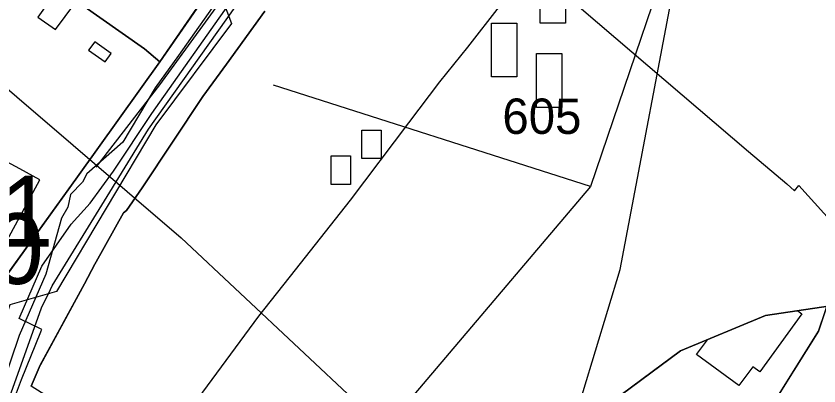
# Model space of a CAD drawing. Extents: x -690419 to -685080, y -987825 to -981190.
# Drawn here: x -687519.3 to -687405.9, y -985450 to -985397.7 of the extents above; entities that cross this region are included whole.
import ezdxf

# ---------------------------------------------------------------- set-up
doc = ezdxf.new("R2010")
doc.units = 0
for name, color, linetype in [('_DOPLNĚK BUDOVY', 7, 'Continuous'), ('BPEJ (S) - hranice', 7, 'Continuous'), ('BPEJ (S) - kód', 7, 'Continuous'), ('BPEJ I-II ochrana', 7, 'Continuous'), ('Docházková izochrona BUS (S)', 7, 'Continuous'), ('Intravilan (S)', 7, 'Continuous'), ('Kanalizace stoka bez rozlišení (S)', 7, 'Continuous'), ('Plochy bydlení individuální BI (S)', 7, 'Continuous'), ('Plochy občanské vybavení veřejné OV (S)', 7, 'Continuous'), ('Plochy smíšené obytné městské SM (S)', 7, 'Continuous'), ('Plochy veřejná prostranství všeobecná PU (S)', 7, 'Continuous'), ('Plynovod STL (S)', 7, 'Continuous'), ('Regulacni bloky_ID', 7, 'Continuous'), ('Regulační bloky STABILIZOVANÉ (S)', 7, 'Continuous'), ('Regulační kódy STABILIZOVANÉ (S)', 7, 'Continuous'), ('Spoje - komunikační vedení bez rozlišení provozovanál (S)', 7, 'Continuous'), ('Vodovodní řady (S)', 7, 'Continuous')]:
    doc.layers.add(name, color=color, linetype=linetype)

msp = doc.modelspace()

# ---------------------------------------------------------------- linework, layer by layer
at = {"layer": '_DOPLNĚK BUDOVY'}
for p, q in [((-687513.63, -985394.12), (-687516.24, -985397.81)), ((-687513.73, -985399.58), (-687511.04, -985395.88)), ((-687516.24, -985397.81), (-687513.73, -985399.58)), ((-687508.22, -985401.3), (-687509.09, -985402.5)), ((-687505.87, -985402.97), (-687508.22, -985401.3)), ((-687509.09, -985402.5), (-687506.72, -985404.15)), ((-687506.72, -985404.15), (-687505.87, -985402.97))]:
    msp.add_line(p, q, dxfattribs=at)
for points in [[(-687445.32, -985391.04), (-687441.76, -985391.04), (-687441.76, -985398.66), (-687445.32, -985398.66)], [(-687452.17, -985398.66), (-687448.62, -985398.66), (-687448.62, -985406.28), (-687452.17, -985406.28)], [(-687445.83, -985402.98), (-687442.27, -985402.98), (-687442.27, -985410.6), (-687445.83, -985410.6)], [(-687470.49, -985413.8), (-687467.75, -985413.8), (-687467.75, -985417.83), (-687470.49, -985417.83)], [(-687524.16, -985416.39), (-687530.4, -985427.91), (-687522.21, -985432.3), (-687515.95, -985420.8), (-687518.77, -985419.29), (-687523.66, -985416.66)], [(-687474.85, -985417.43), (-687472.1, -985417.43), (-687472.1, -985421.46), (-687474.85, -985421.46)]]:
    msp.add_lwpolyline(points, close=True, dxfattribs=at)
at = {"layer": 'BPEJ (S) - hranice'}
msp.add_lwpolyline([(-687499.5, -985597), (-687499.5, -985621), (-687530, -985617), (-687531, -985614), (-687517, -985585.5), (-687509, -985551), (-687510, -985542), (-687522, -985510.5), (-687560.5, -985461), (-687614.5, -985380), (-687670, -985311.5), (-687689.98, -985287.93), (-687674, -985234.5), (-687638.5, -985274.5), (-687605, -985318), (-687534.5, -985396), (-687496, -985429), (-687471, -985452.5), (-687453, -985481.5), (-687451, -985487), (-687463, -985526), (-687472.5, -985547.5)], close=True, dxfattribs=at)
for points in [[(-687674, -985234.5), (-687638.5, -985274.5), (-687605, -985318), (-687534.5, -985396), (-687496, -985429), (-687471, -985452.5)], [(-687268.5, -985393), (-687302.5, -985416), (-687343, -985429.5), (-687413.5, -985440), (-687425.5, -985445), (-687441, -985456.5), (-687434, -985433.5), (-687425.5, -985388.5)], [(-687441, -985456.5), (-687434, -985433.5), (-687425.5, -985388.5)], [(-687530, -985617), (-687499.5, -985621), (-687499.5, -985597), (-687472.5, -985547.5), (-687463, -985526), (-687451, -985487), (-687441, -985456.5), (-687425.5, -985445), (-687413.5, -985440), (-687343, -985429.5), (-687302.5, -985416), (-687268.5, -985393)]]:
    msp.add_lwpolyline(points, dxfattribs=at)
at = {"layer": 'BPEJ I-II ochrana'}
for p, q in [((-687404.83, -985438.71), (-687408.95, -985439.32)), ((-687408.36, -985439.77), (-687414.3, -985447.95)), ((-687408.95, -985439.32), (-687408.36, -985439.77)), ((-687423.24, -985445.5), (-687421.7, -985443.42)), ((-687417.24, -985449.88), (-687423.24, -985445.5)), ((-687415.27, -985447.24), (-687417.24, -985449.88)), ((-687414.3, -985447.95), (-687415.27, -985447.24))]:
    msp.add_line(p, q, dxfattribs=at)
for points in [[(-687421.7, -985443.42), (-687425.5, -985445), (-687429.48, -985447.95)], [(-687429.48, -985447.95), (-687441, -985456.5), (-687442.63, -985461.47)]]:
    msp.add_lwpolyline(points, dxfattribs=at)
at = {"layer": 'Docházková izochrona BUS (S)'}
msp.add_arc((-687330.82, -985198.99), 400, 36.9064, 302.1299, dxfattribs=at)
at = {"layer": 'Intravilan (S)'}
msp.add_lwpolyline([(-687531.78, -985487.72), (-687505.34, -985506.86), (-687504.33, -985506.74), (-687497.44, -985497.81), (-687482.8, -985478.83), (-687500.22, -985460.7), (-687485.04, -985440.11), (-687479.87, -985433.54), (-687472.12, -985423.68), (-687463.86, -985412.78), (-687459.47, -985406.99), (-687455.52, -985402.07), (-687446.58, -985390.53), (-687415.88, -985416.8), (-687410.49, -985421.41), (-687409.38, -985422.36), (-687408.78, -985421.6), (-687401.75, -985429.46)], dxfattribs=at)
at = {"layer": 'Kanalizace stoka bez rozlišení (S)'}
for points in [[(-687351.16, -985303.64), (-687356.42, -985309.25), (-687374.81, -985352.36), (-687377.47, -985370.61), (-687382.47, -985372.09), (-687395.72, -985362.82), (-687414.71, -985348.76), (-687437.49, -985333.11), (-687451.46, -985339.67), (-687470.02, -985365.52), (-687482.98, -985383.23), (-687490.21, -985395.18), (-687499.07, -985407.39), (-687508.05, -985419.01)], [(-687490.21, -985395.18), (-687488.89, -985398.71), (-687499.6, -985413.06), (-687513.61, -985436.59), (-687520.2, -985438.49), (-687531.96, -985472.69), (-687538.83, -985484.56), (-687542.23, -985487.58), (-687550.23, -985478.63), (-687558.67, -985469.19), (-687564.66, -985462.42), (-687567.25, -985459.42), (-687583.77, -985439.86), (-687588.28, -985434.51), (-687590.86, -985431.46), (-687604.8, -985415.75), (-687617.03, -985401.97), (-687624.26, -985393.68), (-687640.09, -985375.53)]]:
    msp.add_lwpolyline(points, dxfattribs=at)
at = {"layer": 'Plochy bydlení individuální BI (S)'}
msp.add_lwpolyline([(-687538.12, -985401.16), (-687526.29, -985384.59), (-687513.35, -985393.72), (-687501.17, -985402.32), (-687499.04, -985404.15), (-687510.65, -985420.42), (-687526.52, -985442.41), (-687531.79, -985450.21), (-687536.13, -985456.65), (-687548.76, -985475.35), (-687576.26, -985443.85), (-687597.63, -985419.37), (-687581.86, -985406.04), (-687567.71, -985394.08), (-687548.39, -985415.38), (-687545.68, -985411.86)], close=True, dxfattribs=at)
at = {"layer": 'Plochy občanské vybavení veřejné OV (S)'}
msp.add_lwpolyline([(-687533.39, -985270.48), (-687518.37, -985280.02), (-687504.97, -985289.12), (-687507.23, -985292.59), (-687499.83, -985297.57), (-687483.23, -985308.73), (-687447.95, -985332.72), (-687491.45, -985393.15), (-687499.04, -985404.15), (-687501.17, -985402.32), (-687513.35, -985393.72), (-687526.29, -985384.59)], dxfattribs=at)
at = {"layer": 'Plochy smíšené obytné městské SM (S)'}
msp.add_lwpolyline([(-687401.75, -985429.46), (-687405.99, -985442.19), (-687413.2, -985453.71), (-687423.04, -985468), (-687437.49, -985488.98), (-687445.36, -985493.6), (-687454.19, -985491.29), (-687459.79, -985486.64), (-687463.28, -985489.09), (-687481.09, -985476.44), (-687500.22, -985460.7), (-687508.57, -985455.43), (-687517.19, -985449.99), (-687515.9, -985447.02), (-687509.66, -985435.5), (-687508.18, -985432.72), (-687508.01, -985432.4), (-687504.13, -985425.51), (-687503.75, -985425.14), (-687501.51, -985421.95), (-687492.95, -985409.05), (-687489.61, -985404.48), (-687484.2, -985396.98)], dxfattribs=at)
at = {"layer": 'Plochy veřejná prostranství všeobecná PU (S)'}
for p, q in [((-687499.04, -985404.15), (-687491.45, -985393.15)), ((-687484.2, -985396.98), (-687489.61, -985404.48)), ((-687510.65, -985420.42), (-687499.04, -985404.15)), ((-687489.61, -985404.48), (-687492.95, -985409.05)), ((-687492.95, -985409.05), (-687501.51, -985421.95)), ((-687526.52, -985442.41), (-687510.65, -985420.42)), ((-687501.51, -985421.95), (-687503.75, -985425.14)), ((-687503.75, -985425.14), (-687504.13, -985425.51)), ((-687504.13, -985425.51), (-687508.01, -985432.4)), ((-687405.99, -985442.19), (-687401.75, -985429.46)), ((-687508.18, -985432.72), (-687509.66, -985435.5)), ((-687508.01, -985432.4), (-687508.18, -985432.72)), ((-687509.66, -985435.5), (-687515.88, -985446.98)), ((-687413.2, -985453.71), (-687405.99, -985442.19)), ((-687515.9, -985447.02), (-687517.19, -985449.99)), ((-687515.88, -985446.98), (-687515.9, -985447.02))]:
    msp.add_line(p, q, dxfattribs=at)
at = {"layer": 'Plynovod STL (S)'}
msp.add_lwpolyline([(-687520.09, -985453.18), (-687518.55, -985449.02), (-687515.84, -985442.31), (-687515.78, -985442.17), (-687515.7, -985441.98), (-687518.88, -985440.43), (-687515.66, -985433.04), (-687511.55, -985427.08), (-687508.86, -985424.1), (-687505.57, -985419.58), (-687500.15, -985411.45), (-687488.7, -985395.2), (-687483.14, -985387.42), (-687479.93, -985383.16), (-687478.54, -985380.88), (-687475.1, -985376.96), (-687464.4, -985361.86), (-687453.75, -985346.89), (-687452.59, -985345.25)], dxfattribs=at)
at = {"layer": 'Regulační bloky STABILIZOVANÉ (S)'}
for p, q in [((-687499.04, -985404.15), (-687491.45, -985393.15)), ((-687484.2, -985396.98), (-687489.61, -985404.48)), ((-687510.65, -985420.42), (-687499.04, -985404.15)), ((-687489.61, -985404.48), (-687492.95, -985409.05)), ((-687492.95, -985409.05), (-687501.51, -985421.95)), ((-687526.52, -985442.41), (-687510.65, -985420.42)), ((-687501.51, -985421.95), (-687503.75, -985425.14)), ((-687503.75, -985425.14), (-687504.13, -985425.51)), ((-687504.13, -985425.51), (-687508.01, -985432.4)), ((-687405.99, -985442.19), (-687401.75, -985429.46)), ((-687508.18, -985432.72), (-687509.66, -985435.5)), ((-687508.01, -985432.4), (-687508.18, -985432.72)), ((-687509.66, -985435.5), (-687515.88, -985446.98)), ((-687413.2, -985453.71), (-687405.99, -985442.19)), ((-687515.9, -985447.02), (-687517.19, -985449.99)), ((-687515.88, -985446.98), (-687515.9, -985447.02))]:
    msp.add_line(p, q, dxfattribs=at)
for points in [[(-687533.39, -985270.48), (-687518.37, -985280.02), (-687504.97, -985289.12), (-687507.23, -985292.59), (-687499.83, -985297.57), (-687483.23, -985308.73), (-687447.95, -985332.72), (-687491.45, -985393.15), (-687499.04, -985404.15), (-687501.17, -985402.32), (-687513.35, -985393.72), (-687526.29, -985384.59)], [(-687401.75, -985429.46), (-687405.99, -985442.19), (-687413.2, -985453.71), (-687423.04, -985468), (-687437.49, -985488.98), (-687445.36, -985493.6), (-687454.19, -985491.29), (-687459.79, -985486.64), (-687463.28, -985489.09), (-687481.09, -985476.44), (-687500.22, -985460.7), (-687508.57, -985455.43), (-687517.19, -985449.99), (-687515.9, -985447.02), (-687509.66, -985435.5), (-687508.18, -985432.72), (-687508.01, -985432.4), (-687504.13, -985425.51), (-687503.75, -985425.14), (-687501.51, -985421.95), (-687492.95, -985409.05), (-687489.61, -985404.48), (-687484.2, -985396.98)]]:
    msp.add_lwpolyline(points, dxfattribs=at)
msp.add_lwpolyline([(-687538.12, -985401.16), (-687526.29, -985384.59), (-687513.35, -985393.72), (-687501.17, -985402.32), (-687499.04, -985404.15), (-687510.65, -985420.42), (-687526.52, -985442.41), (-687531.79, -985450.21), (-687536.13, -985456.65), (-687548.76, -985475.35), (-687576.26, -985443.85), (-687597.63, -985419.37), (-687581.86, -985406.04), (-687567.71, -985394.08), (-687548.39, -985415.38), (-687545.68, -985411.86)], close=True, dxfattribs=at)
at = {"layer": 'Spoje - komunikační vedení bez rozlišení provozovanál (S)'}
for points in [[(-687446.84, -985333.69), (-687448.93, -985337.13), (-687453.78, -985344.07), (-687458.38, -985350.26), (-687464.54, -985358.79), (-687469.56, -985365.66), (-687476.73, -985375.85), (-687483.36, -985384.82), (-687489.94, -985394.07), (-687496.39, -985403.24), (-687499.69, -985407.83), (-687504.23, -985415.49), (-687509.31, -985419.98), (-687509.96, -985421.17), (-687511.64, -985422.91), (-687512.02, -985424.67), (-687512.92, -985426.22), (-687515.13, -985434.15), (-687518.89, -985442.82), (-687521.29, -985449.92)], [(-687422.22, -985372.71), (-687424.77, -985376.44), (-687423.18, -985377.53), (-687438.2, -985421.76)], [(-687438.2, -985421.76), (-687482.99, -985407.43)], [(-687438.2, -985421.76), (-687481.77, -985473.2)]]:
    msp.add_lwpolyline(points, dxfattribs=at)
at = {"layer": 'Vodovodní řady (S)'}
msp.add_lwpolyline([(-687535.99, -985492.89), (-687525.98, -985467.55), (-687515.73, -985438.92), (-687514.48, -985436.34), (-687514.23, -985435.82), (-687506.45, -985423.16), (-687500.61, -985413.67), (-687488.36, -985396.42), (-687474.87, -985377.22), (-687464.35, -985362.7), (-687464.35, -985362.69), (-687446.21, -985337.05), (-687444.9, -985335.66)], dxfattribs=at)

# ---------------------------------------------------------------- texts
at = {"layer": 'BPEJ (S) - kód'}
msp.add_text('7.31.51', height=10, dxfattribs=at).set_placement((-687558.7, -985430.25))
at = {"layer": 'Regulacni bloky_ID'}
msp.add_text('605', height=5, dxfattribs=at).set_placement((-687450.65, -985414.33))
at = {"layer": 'Regulační kódy STABILIZOVANÉ (S)'}
msp.add_text('BI.1.20.60', height=10, dxfattribs=at).set_placement((-687576.36, -985435.54))

doc.saveas('drawing.dxf')
